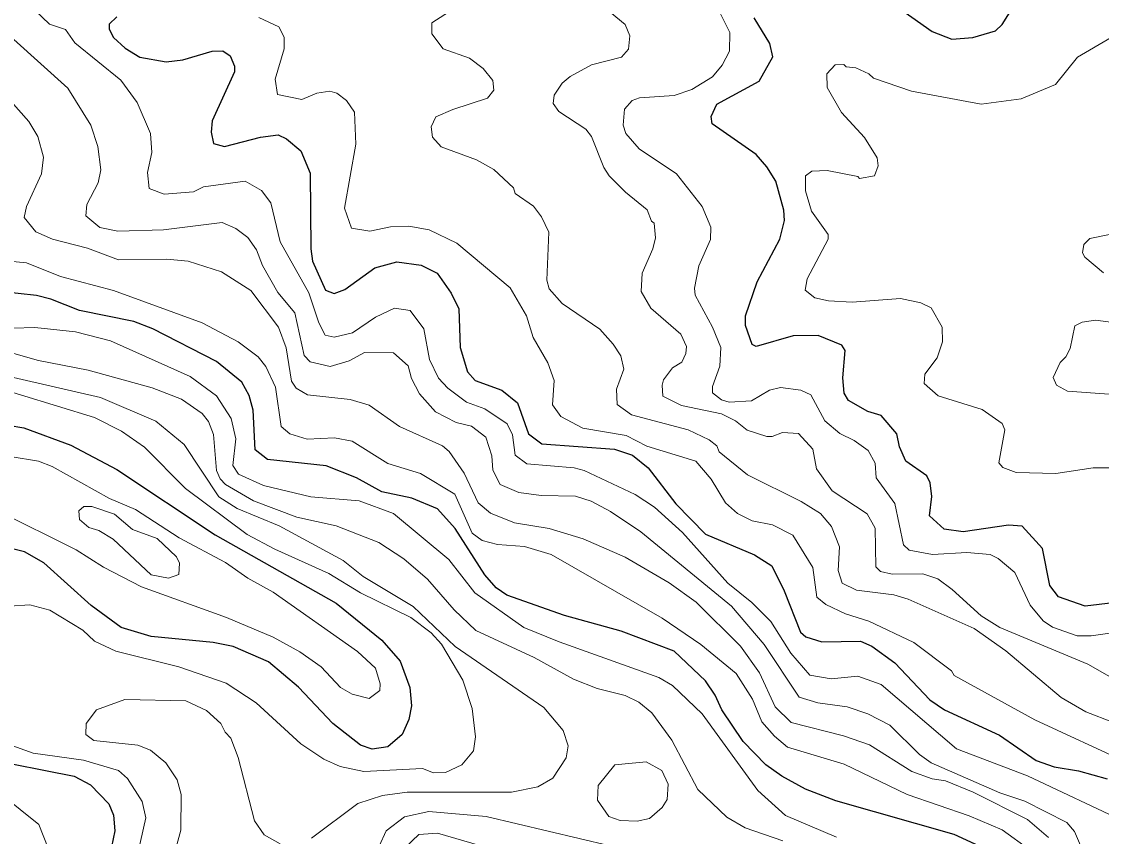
# Model space of a CAD drawing. Extents: x 673.3 to 698.5, y 6984.3 to 7012.3.
# Drawn here: x 692.522 to 693.851, y 6999.357 to 7000.36 of the extents above; entities that cross this region are included whole.
import ezdxf

# ---------------------------------------------------------------- set-up
doc = ezdxf.new("R2010")
doc.units = 0
doc.header["$LTSCALE"] = 0.032
doc.layers.add('1', color=7, linetype='Continuous', lineweight=25)
doc.layers.add('2', color=7, linetype='Continuous', lineweight=13)

msp = doc.modelspace()

# ---------------------------------------------------------------- linework, layer by layer
at = {"layer": '1'}
for points in [[(693.5931, 7000.383), (693.6432, 7000.3475), (693.6673, 7000.3381), (693.693, 7000.3404), (693.7211, 7000.3485), (693.7294, 7000.3561), (693.748, 7000.386)], [(692.6397, 7000.3655), (692.6301, 7000.3568), (692.63, 7000.3503), (692.6355, 7000.3404), (692.6498, 7000.3272), (692.6679, 7000.316), (692.7002, 7000.3102), (692.7206, 7000.3127), (692.7568, 7000.3234), (692.7701, 7000.3239), (692.7789, 7000.3175), (692.7846, 7000.305), (692.7846, 7000.2979), (692.757, 7000.2378), (692.7555, 7000.2236), (692.7586, 7000.2096)], [(693.8658, 6999.6448), (693.8316, 6999.6408), (693.7986, 6999.6522), (693.7879, 6999.6659), (693.7789, 6999.7116), (693.7538, 6999.7391), (693.7371, 6999.7401), (693.6814, 6999.7321), (693.6579, 6999.7352), (693.6398, 6999.7518), (693.6428, 6999.7757), (693.6405, 6999.7922), (693.6365, 6999.8009), (693.6105, 6999.8192), (693.603, 6999.8365), (693.5996, 6999.8528), (693.5802, 6999.8753), (693.5638, 6999.88), (693.5402, 6999.8935), (693.5348, 6999.9028), (693.5331, 6999.9216), (693.5362, 6999.955), (693.5318, 6999.9617), (693.5028, 6999.9738), (693.4719, 6999.973), (693.4266, 6999.9602), (693.4214, 6999.9627), (693.4134, 6999.9861), (693.4135, 6999.998), (693.4279, 7000.0398), (693.4556, 7000.092), (693.4613, 7000.115), (693.4605, 7000.1277), (693.4507, 7000.1636), (693.4395, 7000.1813), (693.4263, 7000.1961), (693.3724, 7000.234), (693.371, 7000.2432), (693.378, 7000.2583), (693.43, 7000.2865), (693.4469, 7000.3164), (693.4432, 7000.3327), (693.424, 7000.3642)], [(692.7586, 7000.2096), (692.7722, 7000.2061), (692.8162, 7000.2175), (692.838, 7000.2206), (692.8483, 7000.2155), (692.866, 7000.2009), (692.8774, 7000.1734), (692.8783, 7000.0802), (692.8806, 7000.0649), (692.8962, 7000.0293), (692.907, 7000.0253), (692.9202, 7000.0303), (692.9573, 7000.0569), (692.9842, 7000.0641), (693.0142, 7000.0602), (693.0338, 7000.0503), (693.0511, 7000.0256), (693.0604, 7000.0063), (693.0623, 6999.9587), (693.0713, 6999.9291), (693.0806, 6999.9182), (693.1136, 6999.9062), (693.1329, 6999.8909), (693.1462, 6999.8526), (693.1628, 6999.8402), (693.252, 6999.8337), (693.2743, 6999.8263), (693.2937, 6999.8108), (693.3274, 6999.7667), (693.3641, 6999.7291), (693.4244, 6999.7036), (693.4459, 6999.6902), (693.4608, 6999.6597), (693.4809, 6999.6085), (693.4877, 6999.6031), (693.5074, 6999.5969), (693.555, 6999.5976), (693.569, 6999.5913), (693.5971, 6999.5709), (693.6402, 6999.5254), (693.6581, 6999.513), (693.7258, 6999.4821), (693.7712, 6999.4509), (693.7931, 6999.4432), (693.8234, 6999.4381), (693.8586, 6999.4281)], [(693.7272, 6999.3337), (693.6701, 6999.3597), (693.5245, 6999.401), (693.487, 6999.4157), (693.458, 6999.4315), (693.4382, 6999.4455), (693.4105, 6999.474), (693.3843, 6999.5131), (693.376, 6999.5313), (693.3641, 6999.5489), (693.3257, 6999.5851), (693.2605, 6999.6097), (693.1904, 6999.6292), (693.1195, 6999.6542), (693.1065, 6999.6633), (693.0924, 6999.679), (693.0562, 6999.7362), (693.0342, 6999.7602), (693.0025, 6999.7736), (692.9657, 6999.7814), (692.9344, 6999.7987), (692.8971, 6999.8134), (692.825, 6999.8211), (692.8098, 6999.8328), (692.8074, 6999.8818), (692.8025, 6999.8997), (692.7935, 6999.916), (692.7624, 6999.9417), (692.6839, 6999.9819), (692.6605, 6999.991), (692.5938, 7000.0045), (692.5585, 7000.0185), (692.5406, 7000.023), (692.4726, 7000.03)], [(692.4477, 6999.873), (692.5253, 6999.8599), (692.5829, 6999.8385), (692.6394, 6999.8087)], [(692.6394, 6999.8087), (692.7608, 6999.7286), (692.9094, 6999.6445), (692.9656, 6999.599), (692.9881, 6999.5731), (693.0002, 6999.5406), (693.0021, 6999.5182), (692.999, 6999.5013), (692.9906, 6999.4829), (692.973, 6999.4678), (692.954, 6999.4648), (692.9396, 6999.4696), (692.9054, 6999.4964), (692.863, 6999.5412), (692.8261, 6999.5723), (692.7826, 6999.5912), (692.7582, 6999.5961), (692.6817, 6999.6034), (692.6448, 6999.6146), (692.6078, 6999.6415), (692.5497, 6999.6939), (692.5261, 6999.7076), (692.5028, 6999.7132)], [(692.4748, 6999.4536), (692.5872, 6999.4315), (692.607, 6999.4208), (692.6299, 6999.3975), (692.6355, 6999.3834), (692.6372, 6999.3642), (692.6331, 6999.3444), (692.6105, 6999.3072), (692.601, 6999.2866), (692.576, 6999.2106), (692.5647, 6999.1912), (692.5511, 6999.1747), (692.5288, 6999.1538), (692.4917, 6999.1344)]]:
    msp.add_lwpolyline(points, dxfattribs=at)
at = {"layer": '2'}
for points in [[(693.9005, 6999.4843), (693.8323, 6999.5106), (693.8017, 6999.5283), (693.7337, 6999.5857), (693.6948, 6999.6132), (693.6134, 6999.6492), (693.596, 6999.6545), (693.5499, 6999.6604), (693.5325, 6999.6691), (693.5274, 6999.6845), (693.5289, 6999.7138), (693.519, 6999.7388), (693.5055, 6999.7546), (693.482, 6999.7693), (693.4157, 6999.8022), (693.3809, 6999.8307), (693.3782, 6999.8378), (693.3688, 6999.8454), (693.3427, 6999.8575), (693.2732, 6999.8762), (693.2554, 6999.8887), (693.2545, 6999.9075), (693.2634, 6999.9323), (693.2601, 6999.9484), (693.2506, 6999.963), (693.2339, 6999.9814), (693.1875, 7000.0131), (693.1718, 7000.0312), (693.1689, 7000.0418), (693.1714, 7000.1006), (693.1624, 7000.1196), (693.1523, 7000.1329), (693.13, 7000.1483), (693.1278, 7000.1551), (693.1034, 7000.1777), (693.0821, 7000.1899), (693.0388, 7000.2059), (693.0281, 7000.2176), (693.0265, 7000.2304), (693.0323, 7000.2425), (693.0533, 7000.2515), (693.0959, 7000.2656), (693.1037, 7000.2755), (693.1023, 7000.2874), (693.0905, 7000.3022), (693.0735, 7000.3147), (693.0414, 7000.3263), (693.0273, 7000.3447), (693.0274, 7000.3582), (693.0739, 7000.3885)], [(693.8821, 6999.5424), (693.8346, 6999.5693), (693.7263, 6999.6146), (693.7035, 6999.6289), (693.6679, 6999.6613), (693.6502, 6999.6742), (693.6318, 6999.6806), (693.5939, 6999.6799), (693.5797, 6999.6831), (693.5737, 6999.6891), (693.5729, 6999.7368), (693.5633, 6999.7543), (693.5199, 6999.7825), (693.5007, 6999.8096), (693.4963, 6999.8336), (693.4785, 6999.8531), (693.4588, 6999.8541), (693.4462, 6999.8493), (693.4396, 6999.8493), (693.4153, 6999.8571), (693.401, 6999.8687), (693.3839, 6999.8774), (693.3345, 6999.8877), (693.3116, 6999.899), (693.3106, 6999.9124), (693.3126, 6999.9191), (693.3235, 6999.9338), (693.3348, 6999.941), (693.3401, 6999.9516), (693.3407, 6999.9602), (693.3336, 6999.9752), (693.297, 7000.0071), (693.285, 7000.0279), (693.2863, 7000.0503), (693.2993, 7000.0801), (693.3024, 7000.0936), (693.3009, 7000.112), (693.2976, 7000.1142), (693.2923, 7000.1282), (693.2655, 7000.1501), (693.2456, 7000.1702), (693.2389, 7000.1802), (693.2238, 7000.2185), (693.2169, 7000.2273), (693.1835, 7000.2493), (693.1765, 7000.2592), (693.178, 7000.2694), (693.1878, 7000.2841), (693.1976, 7000.2924), (693.2237, 7000.3065), (693.2609, 7000.3159), (693.2692, 7000.3259), (693.2708, 7000.3421), (693.2651, 7000.3563), (693.2212, 7000.3928)], [(692.5389, 7000.3735), (692.5568, 7000.3566), (692.5763, 7000.3499), (692.5879, 7000.3335), (692.6443, 7000.2876), (692.6644, 7000.2604), (692.6812, 7000.2219), (692.6827, 7000.1987), (692.6772, 7000.1741), (692.6793, 7000.1543), (692.698, 7000.1473), (692.7338, 7000.1505), (692.7462, 7000.1565), (692.7976, 7000.1634), (692.8177, 7000.1518), (692.8292, 7000.1367), (692.8406, 7000.089), (692.876, 7000.0262), (692.8882, 6999.989), (692.8959, 6999.9742), (692.9071, 6999.9714), (692.9297, 6999.9768), (692.9579, 6999.9962), (692.9814, 7000.0071), (693.0005, 7000.0045), (693.0173, 6999.9819), (693.0244, 6999.9442), (693.0353, 6999.9212), (693.0469, 6999.9087), (693.0698, 6999.8916), (693.0927, 6999.8833), (693.1199, 6999.8649), (693.1266, 6999.8514), (693.1298, 6999.8265), (693.1444, 6999.8157), (693.2025, 6999.811), (693.2149, 6999.8076), (693.2775, 6999.7779), (693.3015, 6999.7625), (693.3357, 6999.7314), (693.3916, 6999.669), (693.4212, 6999.6451), (693.4445, 6999.6218), (693.469, 6999.5827), (693.4927, 6999.5556), (693.5189, 6999.5512), (693.5517, 6999.5544), (693.5804, 6999.5442), (693.6729, 6999.4653), (693.7605, 6999.4321), (693.8821, 6999.3746)], [(693.8734, 6999.609), (693.839, 6999.604), (693.8215, 6999.604), (693.7914, 6999.615), (693.7798, 6999.6227), (693.7638, 6999.6419), (693.7447, 6999.6822), (693.7245, 6999.6993), (693.7146, 6999.7042), (693.6859, 6999.7067), (693.6436, 6999.7043), (693.6149, 6999.7094), (693.6079, 6999.7159), (693.5973, 6999.7669), (693.574, 6999.7985), (693.5729, 6999.8166), (693.5645, 6999.832), (693.5471, 6999.8446), (693.5293, 6999.8531), (693.5111, 6999.8688), (693.4937, 6999.9005), (693.4814, 6999.9063), (693.4565, 6999.9095), (693.4427, 6999.9062), (693.4208, 6999.8934), (693.3932, 6999.8916), (693.3838, 6999.8945), (693.3727, 6999.903), (693.3727, 6999.9107), (693.3816, 6999.9359), (693.3831, 6999.9589), (693.3728, 6999.9839), (693.3515, 7000.0233), (693.3507, 7000.0317), (693.3559, 7000.0594), (693.3701, 7000.0919), (693.3708, 7000.1068), (693.3599, 7000.1321), (693.3285, 7000.1725), (693.2824, 7000.2031), (693.2661, 7000.2221), (693.2627, 7000.2324), (693.2644, 7000.2522), (693.274, 7000.2627), (693.2828, 7000.266), (693.3256, 7000.2687), (693.3472, 7000.2762), (693.3727, 7000.2917), (693.3847, 7000.3062), (693.3937, 7000.3233), (693.394, 7000.3462), (693.3791, 7000.3757)], [(693.4964, 6999.6883), (693.4717, 6999.7281), (693.4465, 6999.7407), (693.4217, 6999.7458), (693.4034, 6999.7547), (693.3887, 6999.7676), (693.3711, 6999.7969), (693.3522, 6999.8191), (693.2921, 6999.8375), (693.2666, 6999.8504), (693.2132, 6999.8598), (693.1862, 6999.8739), (693.1756, 6999.8884), (693.1779, 6999.9181), (693.1702, 6999.9398), (693.152, 6999.9712), (693.1436, 6999.9977), (693.1235, 7000.0323), (693.058, 7000.0874), (693.0241, 7000.1038), (692.9991, 7000.1083), (692.9765, 7000.1073), (692.951, 7000.1018), (692.9284, 7000.1055), (692.9198, 7000.1304), (692.9338, 7000.2091), (692.9319, 7000.2483), (692.9222, 7000.2629), (692.9103, 7000.2716), (692.9018, 7000.2742), (692.8859, 7000.2719), (692.8673, 7000.2638), (692.8372, 7000.27), (692.8343, 7000.289), (692.8455, 7000.3263), (692.8455, 7000.3405), (692.839, 7000.3532), (692.8142, 7000.3646)], [(693.1012, 6999.8255), (693.0939, 6999.8484), (693.0762, 6999.862), (693.0572, 6999.8667), (693.0317, 6999.8797), (693.0123, 6999.9019), (693.0022, 6999.9207), (692.998, 6999.9361), (692.9801, 6999.9524), (692.9446, 6999.9526), (692.9254, 6999.9424), (692.9021, 6999.9356), (692.8775, 6999.9414), (692.87, 6999.9489), (692.8587, 7000.0013), (692.8379, 7000.0265), (692.8187, 7000.0596), (692.8114, 7000.0789), (692.8009, 7000.0943), (692.786, 7000.1051), (692.7694, 7000.1127), (692.6969, 7000.1034), (692.6406, 7000.1018), (692.6187, 7000.1065), (692.6014, 7000.121), (692.6027, 7000.1348), (692.6166, 7000.1614), (692.62, 7000.1776), (692.616, 7000.2062), (692.6077, 7000.2323), (692.5791, 7000.2779), (692.5128, 7000.3376)], [(693.8634, 7000.3404), (693.8218, 7000.3162), (693.7949, 7000.2825), (693.7527, 7000.2647), (693.7035, 7000.2581), (693.6175, 7000.2742), (693.5709, 7000.29), (693.5653, 7000.2955), (693.549, 7000.3028), (693.5371, 7000.3042), (693.5343, 7000.3069), (693.5238, 7000.3066), (693.5134, 7000.2957), (693.5138, 7000.2785), (693.5315, 7000.2481), (693.5599, 7000.2173), (693.5752, 7000.1921), (693.5768, 7000.1824), (693.572, 7000.1701), (693.5536, 7000.1669), (693.5515, 7000.1692), (693.5139, 7000.1767), (693.495, 7000.1758), (693.4874, 7000.1699), (693.4871, 7000.1515), (693.4947, 7000.1264), (693.5149, 7000.0977), (693.5151, 7000.0922), (693.4891, 7000.0434), (693.4866, 7000.0295), (693.4986, 7000.02), (693.5153, 7000.0162), (693.5446, 7000.0146), (693.604, 7000.0193), (693.6293, 7000.0139), (693.6417, 7000.0077), (693.6554, 6999.9837), (693.6559, 6999.966), (693.6493, 6999.9462), (693.6341, 6999.9261), (693.6332, 6999.9147), (693.6503, 6999.8993), (693.7048, 6999.8826), (693.7292, 6999.8655), (693.7325, 6999.8574), (693.7252, 6999.817), (693.7301, 6999.8111), (693.7465, 6999.8051), (693.7954, 6999.8037), (693.8414, 6999.8109), (693.883, 6999.811)], [(692.4998, 7000.2725), (692.5314, 7000.2369), (692.5423, 7000.2183), (692.5492, 7000.1929), (692.5468, 7000.1725), (692.5283, 7000.1322), (692.5256, 7000.1186), (692.5397, 7000.1013), (692.5605, 7000.0923), (692.6033, 7000.081), (692.6416, 7000.0667), (692.701, 7000.0675), (692.7273, 7000.0651), (692.7683, 7000.052), (692.8046, 7000.0288), (692.8387, 6999.9838), (692.8481, 6999.9584), (692.8547, 6999.9174)], [(693.8541, 7000.0508), (693.8311, 7000.0701), (693.828, 7000.0752), (693.8296, 7000.0854), (693.8373, 7000.0929), (693.8896, 7000.1037)], [(693.7634, 6999.3411), (693.7293, 6999.3654), (693.6887, 6999.3828), (693.6125, 6999.4091), (693.5348, 6999.4464), (693.4652, 6999.467), (693.4489, 6999.4806), (693.4336, 6999.4985), (693.4218, 6999.5261), (693.4018, 6999.5577), (693.3582, 6999.5933), (693.3109, 6999.6258), (693.1742, 6999.7041), (693.1413, 6999.714), (693.1081, 6999.7165), (693.0892, 6999.7214), (693.0771, 6999.7304), (693.0555, 6999.7785), (693.0133, 6999.804), (692.973, 6999.8161), (692.9292, 6999.8436), (692.9074, 6999.8476), (692.8737, 6999.846), (692.8524, 6999.8527), (692.8417, 6999.8616), (692.835, 6999.91), (692.8228, 6999.9356), (692.8135, 6999.9474), (692.7889, 6999.966), (692.7446, 6999.9891), (692.6354, 7000.0288), (692.5703, 7000.0461), (692.5284, 7000.0631), (692.4813, 7000.0676)], [(693.861, 6999.9014), (693.8097, 6999.9053), (693.7963, 6999.9125), (693.7921, 6999.922), (693.8006, 6999.9406), (693.8076, 6999.9473), (693.813, 6999.9576), (693.8185, 6999.9854), (693.8278, 6999.9901), (693.8443, 6999.9925), (693.8785, 6999.988)], [(692.5119, 6999.9827), (692.5386, 6999.9836), (692.5888, 6999.978), (692.6318, 6999.9672), (692.7299, 6999.923), (692.7622, 6999.8994), (692.7801, 6999.8714), (692.7862, 6999.8466), (692.7822, 6999.8137), (692.7894, 6999.8029), (692.82, 6999.7889), (692.8784, 6999.7752), (692.9377, 6999.7702), (692.98, 6999.7547), (693.0481, 6999.6981), (693.0803, 6999.6569), (693.1404, 6999.6144), (693.1839, 6999.5966), (693.3068, 6999.5531), (693.3237, 6999.543), (693.3601, 6999.5083), (693.4284, 6999.4138), (693.4627, 6999.383), (693.5254, 6999.3566)], [(693.298, 6999.5093), (693.2821, 6999.5226), (693.2654, 6999.5307), (693.2309, 6999.5394), (693.2018, 6999.551), (693.1533, 6999.5774), (693.0814, 6999.6108), (693.0548, 6999.636), (693.022, 6999.6737), (692.9928, 6999.6987), (692.9622, 6999.7189), (692.9094, 6999.7394), (692.8611, 6999.7502), (692.8077, 6999.7701), (692.7735, 6999.7905), (692.7666, 6999.7973), (692.7624, 6999.8076), (692.7586, 6999.8519), (692.7525, 6999.8679), (692.7448, 6999.8775), (692.7192, 6999.8953), (692.6831, 6999.9092), (692.6044, 6999.9309), (692.5432, 6999.9429), (692.4921, 6999.9574)], [(692.4566, 6999.9345), (692.6195, 6999.8974), (692.6875, 6999.8683), (692.7225, 6999.8397), (692.7652, 6999.7751), (692.7876, 6999.7606), (692.8394, 6999.7395), (692.9181, 6999.6969), (692.9429, 6999.6773), (693.0043, 6999.6401), (693.0562, 6999.591), (693.1652, 6999.5159), (693.1891, 6999.4879), (693.1949, 6999.4689), (693.1926, 6999.4542), (693.1762, 6999.429), (693.1578, 6999.4182), (693.1255, 6999.4118), (692.9968, 6999.412), (692.9667, 6999.4078), (692.9362, 6999.3979), (692.8793, 6999.3551)], [(692.5075, 6999.6405), (692.5324, 6999.6423), (692.5569, 6999.6357), (692.5976, 6999.6112), (692.6121, 6999.5976), (692.6383, 6999.5853), (692.7159, 6999.5659), (692.7742, 6999.5458), (692.8109, 6999.5216), (692.866, 6999.4713), (692.8943, 6999.4523), (692.9144, 6999.4436), (692.9436, 6999.4372), (693.0158, 6999.4411), (693.0292, 6999.4356), (693.0442, 6999.4362), (693.0641, 6999.4455), (693.0785, 6999.4627), (693.0811, 6999.48), (693.077, 6999.5147), (693.0654, 6999.5498), (693.0393, 6999.5938), (693.0266, 6999.6079), (693.0014, 6999.6268), (692.9396, 6999.6569), (692.9007, 6999.6808), (692.8339, 6999.7106), (692.7999, 6999.729), (692.7241, 6999.7852), (692.6736, 6999.8364), (692.6455, 6999.8561), (692.6122, 6999.8727), (692.4751, 6999.9144)], [(692.8547, 6999.9174), (692.8604, 6999.9087), (692.8744, 6999.9006), (692.9266, 6999.8948), (692.9501, 6999.8878), (692.9874, 6999.8615), (693.0403, 6999.8378), (693.0486, 6999.8311), (693.067, 6999.8043), (693.0843, 6999.7679), (693.0993, 6999.755), (693.1292, 6999.7431), (693.1719, 6999.7361), (693.2135, 6999.7236), (693.2654, 6999.7009), (693.3194, 6999.6694), (693.3525, 6999.6454), (693.4072, 6999.5915), (693.4307, 6999.5587), (693.4497, 6999.5167), (693.4695, 6999.4975), (693.534, 6999.4811), (693.5658, 6999.47), (693.6179, 6999.4374), (693.6429, 6999.4282), (693.6595, 6999.4256), (693.6934, 6999.4119), (693.7605, 6999.3783), (693.7861, 6999.3559)], [(692.5083, 6999.8248), (692.5432, 6999.8192), (692.5601, 6999.8124), (692.6304, 6999.7732), (692.6627, 6999.7595), (692.7162, 6999.7246), (692.7735, 6999.6944), (692.801, 6999.6751), (692.8321, 6999.6577), (692.9359, 6999.5847), (692.9578, 6999.5644), (692.9636, 6999.5453), (692.9634, 6999.537), (692.9501, 6999.527), (692.9293, 6999.5322), (692.9147, 6999.5407), (692.891, 6999.566), (692.8647, 6999.5844), (692.8321, 6999.6027), (692.7746, 6999.6269), (692.6701, 6999.6646), (692.6233, 6999.6888), (692.5894, 6999.7098), (692.492, 6999.7585)], [(693.8326, 6999.33), (693.8182, 6999.3636), (693.8087, 6999.3746), (693.7571, 6999.4009), (693.7263, 6999.4109), (693.6417, 6999.448), (693.6276, 6999.4582), (693.5911, 6999.4941), (693.5641, 6999.5084), (693.5384, 6999.517), (693.5023, 6999.5216), (693.4792, 6999.5286), (693.4362, 6999.5933), (693.3961, 6999.6407), (693.2844, 6999.7321), (693.2473, 6999.7572), (693.2233, 6999.7698), (693.2042, 6999.776), (693.1619, 6999.7768), (693.1342, 6999.7806), (693.1115, 6999.7903), (693.1023, 6999.8081), (693.1012, 6999.8255)], [(693.8848, 6999.4477), (693.7696, 6999.5008), (693.6701, 6999.5552), (693.6668, 6999.5613), (693.6207, 6999.5961), (693.565, 6999.6223), (693.5365, 6999.6312), (693.5121, 6999.6427), (693.5012, 6999.6517), (693.4964, 6999.6883)], [(692.8404, 6999.3483), (692.8209, 6999.3595), (692.8091, 6999.3766), (692.7888, 6999.4545), (692.7799, 6999.4782), (692.7728, 6999.4855), (692.7677, 6999.4963), (692.7501, 6999.5122), (692.7243, 6999.5242), (692.6494, 6999.5259), (692.6145, 6999.5131), (692.6017, 6999.4964), (692.6016, 6999.4828), (692.6114, 6999.4752), (692.6654, 6999.4698), (692.6811, 6999.4637), (692.6997, 6999.448), (692.7137, 6999.4272), (692.7187, 6999.4089), (692.7185, 6999.3649), (692.7068, 6999.3228)], [(693.4595, 6999.3519), (693.4131, 6999.3681), (693.3904, 6999.3809), (693.3547, 6999.4153), (693.3228, 6999.476), (693.298, 6999.5093)], [(692.5131, 6999.1091), (692.5522, 6999.1297), (692.5645, 6999.1405), (692.5885, 6999.1727), (692.604, 6999.2), (692.6649, 6999.3348), (692.6754, 6999.3801), (692.6706, 6999.4005), (692.6528, 6999.4288), (692.6415, 6999.4385), (692.5986, 6999.4511), (692.5367, 6999.46), (692.5058, 6999.4707)], [(692.4977, 6999.4088), (692.5435, 6999.372), (692.5549, 6999.343), (692.5566, 6999.3171), (692.5516, 6999.2906), (692.5402, 6999.2592), (692.5347, 6999.2555), (692.5302, 6999.2462), (692.5096, 6999.2288)], [(692.9625, 6999.3454), (692.9712, 6999.3641), (692.9938, 6999.3813), (693.0237, 6999.3882), (693.0943, 6999.3817), (693.2468, 6999.346)], [(693.0989, 6999.3427), (693.0342, 6999.3613), (693.0112, 6999.3597), (692.9945, 6999.3437)]]:
    msp.add_lwpolyline(points, dxfattribs=at)
for points in [[(692.7132, 6999.7012), (692.6892, 6999.7238), (692.6587, 6999.735), (692.6367, 6999.7537), (692.6087, 6999.7631), (692.5991, 6999.7633), (692.5926, 6999.7579), (692.5935, 6999.7473), (692.605, 6999.7376), (692.6174, 6999.7336), (692.6349, 6999.7229), (692.6817, 6999.6792), (692.7031, 6999.675), (692.7159, 6999.6798), (692.7169, 6999.6934)], [(693.3109, 6999.3929), (693.3169, 6999.4027), (693.318, 6999.4217), (693.3103, 6999.4384), (693.2909, 6999.4492), (693.2525, 6999.4453), (693.2318, 6999.4199), (693.231, 6999.4021), (693.2451, 6999.3817), (693.2592, 6999.3769), (693.2801, 6999.3761), (693.2951, 6999.3794)]]:
    msp.add_lwpolyline(points, close=True, dxfattribs=at)

doc.saveas('drawing.dxf')
